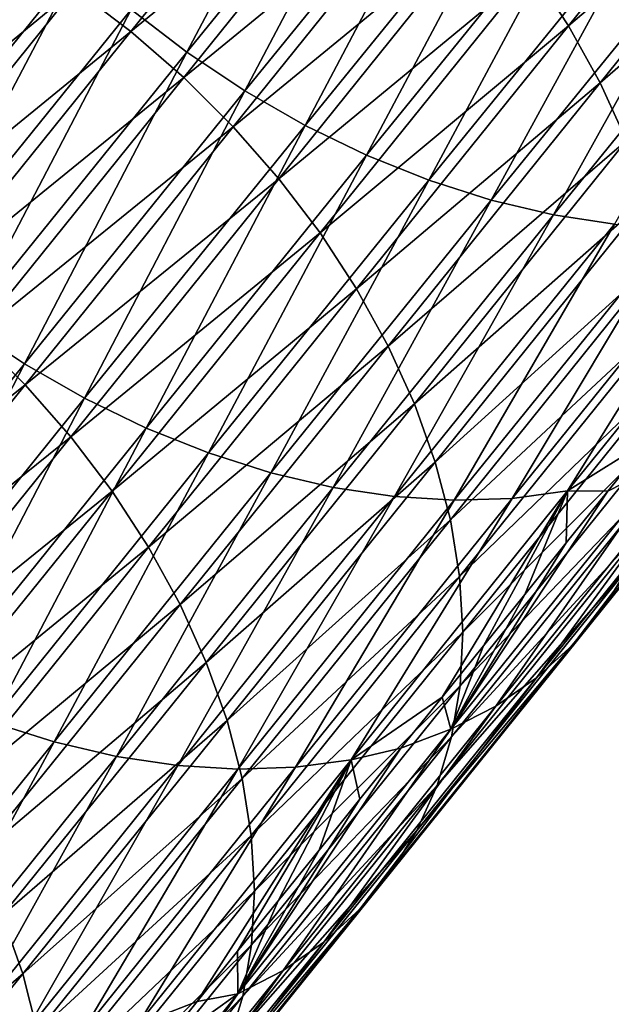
# Model space of a CAD drawing. Header units: millimetres. Extents: x -522 to 188, y -54 to 63.
# Tile 1000 of 1056: x 24.73 to 27.13, y -38.58 to -34.57. Entities that reach past the tile are written whole.
import ezdxf

# ---------------------------------------------------------------- set-up
doc = ezdxf.new("R2010")
doc.units = ezdxf.units.MM
doc.header["$LTSCALE"] = 65.185185
doc.layers.add('39', color=7, linetype='CONTINUOUS')
doc.layers.add('40', color=7, linetype='CONTINUOUS')

msp = doc.modelspace()

# ---------------------------------------------------------------- linework, layer by layer
at = {"layer": '39', "linetype": 'CONTINUOUS'}
for points in [[(27.8361, -33.5056, -30.54), (26.8095, -34.3669, -29.1213), (26.9585, -34.5944, -29.2091), (27.8361, -33.5056, -30.54)], [(27.8361, -33.5056, -30.54), (26.9585, -34.5944, -29.2091), (27.9649, -33.738, -30.6453), (27.8361, -33.5056, -30.54)], [(26.0397, -33.5468, -28.9577), (24.9505, -34.4443, -27.6514), (25.1777, -34.6175, -27.6436), (26.0397, -33.5468, -28.9577)], [(26.0397, -33.5468, -28.9577), (25.1777, -34.6175, -27.6436), (26.2548, -33.7346, -28.9695), (26.0397, -33.5468, -28.9577)], [(26.2548, -33.7346, -28.9695), (25.1777, -34.6175, -27.6436), (25.3929, -34.8053, -27.6554), (26.2548, -33.7346, -28.9695)], [(26.2548, -33.7346, -28.9695), (25.3929, -34.8053, -27.6554), (26.456, -33.935, -29.0009), (26.2548, -33.7346, -28.9695)], [(27.9649, -33.738, -30.6453), (26.9585, -34.5944, -29.2091), (27.0872, -34.8269, -29.3143), (27.9649, -33.738, -30.6453)], [(27.9649, -33.738, -30.6453), (27.0872, -34.8269, -29.3143), (28.0721, -33.9732, -30.7671), (27.9649, -33.738, -30.6453)], [(26.456, -33.935, -29.0009), (25.3929, -34.8053, -27.6554), (25.5941, -35.0058, -27.6868), (26.456, -33.935, -29.0009)], [(26.456, -33.935, -29.0009), (25.5941, -35.0058, -27.6868), (26.6415, -34.1465, -29.0517), (26.456, -33.935, -29.0009)], [(28.0721, -33.9732, -30.7671), (27.0872, -34.8269, -29.3143), (27.1944, -35.0622, -29.436), (28.0721, -33.9732, -30.7671)], [(26.6415, -34.1465, -29.0517), (25.5941, -35.0058, -27.6868), (25.7795, -35.2173, -27.7374), (26.6415, -34.1465, -29.0517)], [(26.6415, -34.1465, -29.0517), (25.7795, -35.2173, -27.7374), (26.8095, -34.3669, -29.1213), (26.6415, -34.1465, -29.0517)], [(24.7134, -34.2872, -27.6788), (23.8677, -35.3372, -26.3827), (24.9505, -34.4443, -27.6514), (24.7134, -34.2872, -27.6788)], [(26.8095, -34.3669, -29.1213), (25.7795, -35.2173, -27.7374), (25.9474, -35.4378, -27.8068), (26.8095, -34.3669, -29.1213)], [(26.8095, -34.3669, -29.1213), (25.9474, -35.4378, -27.8068), (26.9585, -34.5944, -29.2091), (26.8095, -34.3669, -29.1213)], [(24.9505, -34.4443, -27.6514), (23.8677, -35.3372, -26.3827), (24.1048, -35.4944, -26.3553), (24.9505, -34.4443, -27.6514)], [(24.9505, -34.4443, -27.6514), (24.1048, -35.4944, -26.3553), (25.1777, -34.6175, -27.6436), (24.9505, -34.4443, -27.6514)], [(26.9585, -34.5944, -29.2091), (25.9474, -35.4378, -27.8068), (26.0963, -35.6655, -27.8944), (26.9585, -34.5944, -29.2091)], [(26.9585, -34.5944, -29.2091), (26.0963, -35.6655, -27.8944), (27.0872, -34.8269, -29.3143), (26.9585, -34.5944, -29.2091)], [(25.1777, -34.6175, -27.6436), (24.1048, -35.4944, -26.3553), (24.332, -35.6676, -26.3474), (25.1777, -34.6175, -27.6436)], [(25.1777, -34.6175, -27.6436), (24.332, -35.6676, -26.3474), (25.3929, -34.8053, -27.6554), (25.1777, -34.6175, -27.6436)], [(25.3929, -34.8053, -27.6554), (24.332, -35.6676, -26.3474), (24.547, -35.8554, -26.359), (25.3929, -34.8053, -27.6554)], [(25.3929, -34.8053, -27.6554), (24.547, -35.8554, -26.359), (25.5941, -35.0058, -27.6868), (25.3929, -34.8053, -27.6554)], [(27.0872, -34.8269, -29.3143), (26.0963, -35.6655, -27.8944), (26.2249, -35.8981, -27.9994), (27.0872, -34.8269, -29.3143)], [(27.0872, -34.8269, -29.3143), (26.2249, -35.8981, -27.9994), (27.1944, -35.0622, -29.436), (27.0872, -34.8269, -29.3143)], [(25.5941, -35.0058, -27.6868), (24.547, -35.8554, -26.359), (24.7481, -36.0561, -26.3902), (25.5941, -35.0058, -27.6868)], [(25.5941, -35.0058, -27.6868), (24.7481, -36.0561, -26.3902), (25.7795, -35.2173, -27.7374), (25.5941, -35.0058, -27.6868)], [(27.1944, -35.0622, -29.436), (26.2249, -35.8981, -27.9994), (26.3319, -36.1336, -28.1208), (27.1944, -35.0622, -29.436)], [(27.1944, -35.0622, -29.436), (26.3319, -36.1336, -28.1208), (27.2792, -35.2982, -29.573), (27.1944, -35.0622, -29.436)], [(25.7795, -35.2173, -27.7374), (24.7481, -36.0561, -26.3902), (24.9334, -36.2678, -26.4406), (25.7795, -35.2173, -27.7374)], [(25.7795, -35.2173, -27.7374), (24.9334, -36.2678, -26.4406), (25.9474, -35.4378, -27.8068), (25.7795, -35.2173, -27.7374)], [(27.2792, -35.2982, -29.573), (26.3319, -36.1336, -28.1208), (26.4165, -36.3699, -28.2575), (27.2792, -35.2982, -29.573)], [(27.2792, -35.2982, -29.573), (26.4165, -36.3699, -28.2575), (27.3407, -35.5328, -29.7241), (27.2792, -35.2982, -29.573)], [(25.9474, -35.4378, -27.8068), (24.9334, -36.2678, -26.4406), (25.1011, -36.4886, -26.5097), (25.9474, -35.4378, -27.8068)], [(25.9474, -35.4378, -27.8068), (25.1011, -36.4886, -26.5097), (26.0963, -35.6655, -27.8944), (25.9474, -35.4378, -27.8068)], [(27.3407, -35.5328, -29.7241), (26.4165, -36.3699, -28.2575), (26.4778, -36.6048, -28.4083), (27.3407, -35.5328, -29.7241)], [(27.3407, -35.5328, -29.7241), (26.4778, -36.6048, -28.4083), (27.3784, -35.7638, -29.888), (27.3407, -35.5328, -29.7241)], [(26.0963, -35.6655, -27.8944), (25.1011, -36.4886, -26.5097), (25.2498, -36.7165, -26.597), (26.0963, -35.6655, -27.8944)], [(26.0963, -35.6655, -27.8944), (25.2498, -36.7165, -26.597), (26.2249, -35.8981, -27.9994), (26.0963, -35.6655, -27.8944)], [(27.3784, -35.7638, -29.888), (26.4778, -36.6048, -28.4083), (26.5153, -36.8361, -28.5718), (27.3784, -35.7638, -29.888)], [(27.3784, -35.7638, -29.888), (26.5153, -36.8361, -28.5718), (27.392, -35.9892, -30.0632), (27.3784, -35.7638, -29.888)], [(24.547, -35.8554, -26.359), (23.7177, -36.8827, -25.0814), (24.7481, -36.0561, -26.3902), (24.547, -35.8554, -26.359)], [(27.9806, -35.8716, -32.3832), (27.2059, -36.7946, -30.8434), (27.1013, -36.9627, -31.0495), (27.9806, -35.8716, -32.3832)], [(27.9806, -35.8716, -32.3832), (27.1013, -36.9627, -31.0495), (27.8547, -36.0228, -32.5904), (27.9806, -35.8716, -32.3832)], [(26.2249, -35.8981, -27.9994), (25.2498, -36.7165, -26.597), (25.3781, -36.9494, -26.7016), (26.2249, -35.8981, -27.9994)], [(26.2249, -35.8981, -27.9994), (25.3781, -36.9494, -26.7016), (26.3319, -36.1336, -28.1208), (26.2249, -35.8981, -27.9994)], [(27.392, -35.9892, -30.0632), (26.5153, -36.8361, -28.5718), (26.5286, -37.0619, -28.7466), (27.392, -35.9892, -30.0632)], [(27.392, -35.9892, -30.0632), (26.5286, -37.0619, -28.7466), (27.3813, -36.2069, -30.248), (27.392, -35.9892, -30.0632)], [(27.8547, -36.0228, -32.5904), (26.9751, -37.1143, -31.2563), (27.7083, -36.1562, -32.7965), (27.8547, -36.0228, -32.5904)], [(27.8547, -36.0228, -32.5904), (27.1013, -36.9627, -31.0495), (26.9751, -37.1143, -31.2563), (27.8547, -36.0228, -32.5904)], [(24.7481, -36.0561, -26.3902), (23.7177, -36.8827, -25.0814), (23.9186, -37.0836, -25.1123), (24.7481, -36.0561, -26.3902)], [(24.7481, -36.0561, -26.3902), (23.9186, -37.0836, -25.1123), (24.9334, -36.2678, -26.4406), (24.7481, -36.0561, -26.3902)], [(26.3319, -36.1336, -28.1208), (25.3781, -36.9494, -26.7016), (25.4849, -37.1853, -26.8225), (26.3319, -36.1336, -28.1208)], [(26.3319, -36.1336, -28.1208), (25.4849, -37.1853, -26.8225), (26.4165, -36.3699, -28.2575), (26.3319, -36.1336, -28.1208)], [(27.7083, -36.1562, -32.7965), (26.8285, -37.248, -31.4619), (27.5428, -36.2704, -32.9995), (27.7083, -36.1562, -32.7965)], [(27.7083, -36.1562, -32.7965), (26.9751, -37.1143, -31.2563), (26.8285, -37.248, -31.4619), (27.7083, -36.1562, -32.7965)], [(27.3813, -36.2069, -30.248), (26.5286, -37.0619, -28.7466), (26.5177, -37.2799, -28.931), (27.3813, -36.2069, -30.248)], [(27.3813, -36.2069, -30.248), (26.5177, -37.2799, -28.931), (27.3465, -36.415, -30.4408), (27.3813, -36.2069, -30.248)], [(24.9334, -36.2678, -26.4406), (23.9186, -37.0836, -25.1123), (24.1036, -37.2956, -25.1622), (24.9334, -36.2678, -26.4406)], [(24.9334, -36.2678, -26.4406), (24.1036, -37.2956, -25.1622), (25.1011, -36.4886, -26.5097), (24.9334, -36.2678, -26.4406)], [(26.8285, -37.248, -31.4619), (26.6627, -37.3626, -31.6645), (27.5428, -36.2704, -32.9995), (26.8285, -37.248, -31.4619)], [(26.6627, -37.3626, -31.6645), (27.3597, -36.3645, -33.1977), (27.5428, -36.2704, -32.9995), (26.6627, -37.3626, -31.6645)], [(27.1191, -36.489, -33.3261), (27.2891, -36.2783, -33.5832), (27.3597, -36.3645, -33.1977), (27.1191, -36.489, -33.3261)], [(26.4165, -36.3699, -28.2575), (25.4849, -37.1853, -26.8225), (25.5692, -37.4219, -26.9588), (26.4165, -36.3699, -28.2575)], [(26.4165, -36.3699, -28.2575), (25.5692, -37.4219, -26.9588), (26.4778, -36.6048, -28.4083), (26.4165, -36.3699, -28.2575)], [(26.4793, -37.457, -31.8623), (27.3597, -36.3645, -33.1977), (26.6627, -37.3626, -31.6645), (26.4793, -37.457, -31.8623)], [(26.4793, -37.457, -31.8623), (27.1191, -36.489, -33.3261), (27.3597, -36.3645, -33.1977), (26.4793, -37.457, -31.8623)], [(27.3465, -36.415, -30.4408), (26.5177, -37.2799, -28.931), (26.4826, -37.4883, -29.1233), (27.3465, -36.415, -30.4408)], [(27.3465, -36.415, -30.4408), (26.4826, -37.4883, -29.1233), (27.2878, -36.6114, -30.6399), (27.3465, -36.415, -30.4408)], [(25.1011, -36.4886, -26.5097), (24.1036, -37.2956, -25.1622), (24.271, -37.5168, -25.2309), (25.1011, -36.4886, -26.5097)], [(25.1011, -36.4886, -26.5097), (24.271, -37.5168, -25.2309), (25.2498, -36.7165, -26.597), (25.1011, -36.4886, -26.5097)], [(26.9496, -36.6992, -33.0695), (27.1191, -36.489, -33.3261), (26.4793, -37.457, -31.8623), (26.9496, -36.6992, -33.0695)], [(26.4778, -36.6048, -28.4083), (25.5692, -37.4219, -26.9588), (25.6302, -37.6572, -27.1091), (26.4778, -36.6048, -28.4083)], [(26.4778, -36.6048, -28.4083), (25.6302, -37.6572, -27.1091), (26.5153, -36.8361, -28.5718), (26.4778, -36.6048, -28.4083)], [(27.2878, -36.6114, -30.6399), (26.4236, -37.6852, -29.3219), (27.2059, -36.7946, -30.8434), (27.2878, -36.6114, -30.6399)], [(27.2878, -36.6114, -30.6399), (26.4826, -37.4883, -29.1233), (26.4236, -37.6852, -29.3219), (27.2878, -36.6114, -30.6399)], [(25.2498, -36.7165, -26.597), (24.271, -37.5168, -25.2309), (24.4194, -37.7451, -25.3176), (25.2498, -36.7165, -26.597)], [(25.2498, -36.7165, -26.597), (24.4194, -37.7451, -25.3176), (25.3781, -36.9494, -26.7016), (25.2498, -36.7165, -26.597)], [(26.7806, -36.9089, -32.8134), (26.9496, -36.6992, -33.0695), (26.4793, -37.457, -31.8623), (26.7806, -36.9089, -32.8134)], [(27.2059, -36.7946, -30.8434), (26.4236, -37.6852, -29.3219), (26.3413, -37.8688, -29.5249), (27.2059, -36.7946, -30.8434)], [(27.2059, -36.7946, -30.8434), (26.3413, -37.8688, -29.5249), (27.1013, -36.9627, -31.0495), (27.2059, -36.7946, -30.8434)], [(26.5153, -36.8361, -28.5718), (25.6302, -37.6572, -27.1091), (25.6673, -37.889, -27.272), (26.5153, -36.8361, -28.5718)], [(26.5153, -36.8361, -28.5718), (25.6673, -37.889, -27.272), (26.5286, -37.0619, -28.7466), (26.5153, -36.8361, -28.5718)], [(26.6122, -37.118, -32.5578), (26.7806, -36.9089, -32.8134), (26.4793, -37.457, -31.8623), (26.6122, -37.118, -32.5578)], [(25.3781, -36.9494, -26.7016), (24.4194, -37.7451, -25.3176), (24.5474, -37.9785, -25.4216), (25.3781, -36.9494, -26.7016)], [(25.3781, -36.9494, -26.7016), (24.5474, -37.9785, -25.4216), (25.4849, -37.1853, -26.8225), (25.3781, -36.9494, -26.7016)], [(27.1013, -36.9627, -31.0495), (26.3413, -37.8688, -29.5249), (26.2364, -38.0373, -29.7305), (27.1013, -36.9627, -31.0495)], [(27.1013, -36.9627, -31.0495), (26.2364, -38.0373, -29.7305), (26.9751, -37.1143, -31.2563), (27.1013, -36.9627, -31.0495)], [(26.5286, -37.0619, -28.7466), (25.6673, -37.889, -27.272), (25.6803, -38.1152, -27.4462), (26.5286, -37.0619, -28.7466)], [(26.5286, -37.0619, -28.7466), (25.6803, -38.1152, -27.4462), (26.5177, -37.2799, -28.931), (26.5286, -37.0619, -28.7466)], [(26.9751, -37.1143, -31.2563), (26.1099, -38.1893, -29.9368), (26.8285, -37.248, -31.4619), (26.9751, -37.1143, -31.2563)], [(26.9751, -37.1143, -31.2563), (26.2364, -38.0373, -29.7305), (26.1099, -38.1893, -29.9368), (26.9751, -37.1143, -31.2563)], [(26.4442, -37.3265, -32.3027), (26.6122, -37.118, -32.5578), (26.4793, -37.457, -31.8623), (26.4442, -37.3265, -32.3027)], [(25.4849, -37.1853, -26.8225), (24.5474, -37.9785, -25.4216), (24.6538, -38.2148, -25.542), (25.4849, -37.1853, -26.8225)], [(25.4849, -37.1853, -26.8225), (24.6538, -38.2148, -25.542), (25.5692, -37.4219, -26.9588), (25.4849, -37.1853, -26.8225)], [(26.8285, -37.248, -31.4619), (25.963, -38.3234, -30.1419), (26.6627, -37.3626, -31.6645), (26.8285, -37.248, -31.4619)], [(26.8285, -37.248, -31.4619), (26.1099, -38.1893, -29.9368), (25.963, -38.3234, -30.1419), (26.8285, -37.248, -31.4619)], [(26.5177, -37.2799, -28.931), (25.6803, -38.1152, -27.4462), (25.669, -38.3337, -27.63), (26.5177, -37.2799, -28.931)], [(26.5177, -37.2799, -28.931), (25.669, -38.3337, -27.63), (26.4826, -37.4883, -29.1233), (26.5177, -37.2799, -28.931)], [(26.2768, -37.5345, -32.0482), (26.4442, -37.3265, -32.3027), (26.4793, -37.457, -31.8623), (26.2768, -37.5345, -32.0482)], [(25.963, -38.3234, -30.1419), (25.7969, -38.4385, -30.344), (26.6627, -37.3626, -31.6645), (25.963, -38.3234, -30.1419)], [(25.7969, -38.4385, -30.344), (26.4793, -37.457, -31.8623), (26.6627, -37.3626, -31.6645), (25.7969, -38.4385, -30.344)], [(25.5692, -37.4219, -26.9588), (24.6538, -38.2148, -25.542), (24.7377, -38.452, -25.6776), (25.5692, -37.4219, -26.9588)], [(25.5692, -37.4219, -26.9588), (24.7377, -38.452, -25.6776), (25.6302, -37.6572, -27.1091), (25.5692, -37.4219, -26.9588)], [(25.6131, -38.5333, -30.5413), (26.4793, -37.457, -31.8623), (25.7969, -38.4385, -30.344), (25.6131, -38.5333, -30.5413)], [(25.6131, -38.5333, -30.5413), (26.2768, -37.5345, -32.0482), (26.4793, -37.457, -31.8623), (25.6131, -38.5333, -30.5413)], [(26.4826, -37.4883, -29.1233), (25.669, -38.3337, -27.63), (25.6335, -38.5426, -27.8218), (26.4826, -37.4883, -29.1233)], [(26.4826, -37.4883, -29.1233), (25.6335, -38.5426, -27.8218), (26.4236, -37.6852, -29.3219), (26.4826, -37.4883, -29.1233)], [(26.1099, -37.7418, -31.7942), (26.2768, -37.5345, -32.0482), (25.6131, -38.5333, -30.5413), (26.1099, -37.7418, -31.7942)], [(25.6302, -37.6572, -27.1091), (24.7377, -38.452, -25.6776), (24.7982, -38.6878, -25.8272), (25.6302, -37.6572, -27.1091)], [(25.6302, -37.6572, -27.1091), (24.7982, -38.6878, -25.8272), (25.6673, -37.889, -27.272), (25.6302, -37.6572, -27.1091)], [(26.4236, -37.6852, -29.3219), (25.5742, -38.74, -28.0198), (26.3413, -37.8688, -29.5249), (26.4236, -37.6852, -29.3219)], [(26.4236, -37.6852, -29.3219), (25.6335, -38.5426, -27.8218), (25.5742, -38.74, -28.0198), (26.4236, -37.6852, -29.3219)], [(25.9435, -37.9486, -31.5407), (26.1099, -37.7418, -31.7942), (25.6131, -38.5333, -30.5413), (25.9435, -37.9486, -31.5407)], [(25.6673, -37.889, -27.272), (24.7982, -38.6878, -25.8272), (24.8349, -38.9202, -25.9895), (25.6673, -37.889, -27.272)], [(25.6673, -37.889, -27.272), (24.8349, -38.9202, -25.9895), (25.6803, -38.1152, -27.4462), (25.6673, -37.889, -27.272)], [(26.3413, -37.8688, -29.5249), (25.5742, -38.74, -28.0198), (25.4915, -38.924, -28.2221), (26.3413, -37.8688, -29.5249)], [(26.3413, -37.8688, -29.5249), (25.4915, -38.924, -28.2221), (26.2364, -38.0373, -29.7305), (26.3413, -37.8688, -29.5249)], [(25.7776, -38.1547, -31.2878), (25.9435, -37.9486, -31.5407), (25.6131, -38.5333, -30.5413), (25.7776, -38.1547, -31.2878)], [(26.2364, -38.0373, -29.7305), (25.4915, -38.924, -28.2221), (25.3863, -39.0931, -28.4271), (26.2364, -38.0373, -29.7305)], [(26.2364, -38.0373, -29.7305), (25.3863, -39.0931, -28.4271), (26.1099, -38.1893, -29.9368), (26.2364, -38.0373, -29.7305)], [(25.6803, -38.1152, -27.4462), (24.8349, -38.9202, -25.9895), (24.8475, -39.147, -26.1629), (25.6803, -38.1152, -27.4462)], [(25.6803, -38.1152, -27.4462), (24.8475, -39.147, -26.1629), (25.669, -38.3337, -27.63), (25.6803, -38.1152, -27.4462)], [(25.6123, -38.3601, -31.0354), (25.7776, -38.1547, -31.2878), (25.6131, -38.5333, -30.5413), (25.6123, -38.3601, -31.0354)], [(24.6538, -38.2148, -25.542), (23.8389, -39.22, -24.2801), (24.7377, -38.452, -25.6776), (24.6538, -38.2148, -25.542)], [(26.1099, -38.1893, -29.9368), (25.2594, -39.2456, -28.6328), (25.963, -38.3234, -30.1419), (26.1099, -38.1893, -29.9368)], [(26.1099, -38.1893, -29.9368), (25.3863, -39.0931, -28.4271), (25.2594, -39.2456, -28.6328), (26.1099, -38.1893, -29.9368)], [(25.669, -38.3337, -27.63), (24.8475, -39.147, -26.1629), (24.8357, -39.3661, -26.346), (25.669, -38.3337, -27.63)], [(25.669, -38.3337, -27.63), (24.8357, -39.3661, -26.346), (25.6335, -38.5426, -27.8218), (25.669, -38.3337, -27.63)], [(25.963, -38.3234, -30.1419), (25.1121, -39.3802, -28.8374), (25.7969, -38.4385, -30.344), (25.963, -38.3234, -30.1419)], [(25.963, -38.3234, -30.1419), (25.2594, -39.2456, -28.6328), (25.1121, -39.3802, -28.8374), (25.963, -38.3234, -30.1419)], [(25.4475, -38.565, -30.7835), (25.6123, -38.3601, -31.0354), (25.6131, -38.5333, -30.5413), (25.4475, -38.565, -30.7835)], [(24.7377, -38.452, -25.6776), (23.8389, -39.22, -24.2801), (23.9222, -39.4578, -24.4149), (24.7377, -38.452, -25.6776)], [(24.7377, -38.452, -25.6776), (23.9222, -39.4578, -24.4149), (24.7982, -38.6878, -25.8272), (24.7377, -38.452, -25.6776)], [(25.1121, -39.3802, -28.8374), (24.9456, -39.4957, -29.0389), (25.7969, -38.4385, -30.344), (25.1121, -39.3802, -28.8374)], [(24.9456, -39.4957, -29.0389), (25.6131, -38.5333, -30.5413), (25.7969, -38.4385, -30.344), (24.9456, -39.4957, -29.0389)], [(24.7615, -39.591, -29.2357), (25.6131, -38.5333, -30.5413), (24.9456, -39.4957, -29.0389), (24.7615, -39.591, -29.2357)], [(24.7615, -39.591, -29.2357), (25.2832, -38.7691, -30.5322), (25.6131, -38.5333, -30.5413), (24.7615, -39.591, -29.2357)], [(25.2832, -38.7691, -30.5322), (25.4475, -38.565, -30.7835), (25.6131, -38.5333, -30.5413), (25.2832, -38.7691, -30.5322)], [(25.6335, -38.5426, -27.8218), (24.8357, -39.3661, -26.346), (24.7998, -39.5756, -26.537), (25.6335, -38.5426, -27.8218)], [(25.6335, -38.5426, -27.8218), (24.7998, -39.5756, -26.537), (25.5742, -38.74, -28.0198), (25.6335, -38.5426, -27.8218)]]:
    msp.add_3dface(points, dxfattribs=at)
at = {"layer": '40', "linetype": 'CONTINUOUS'}
for points in [[(26.0903, -33.406, -37.3604), (25.4055, -34.7025, -35.9848), (25.1787, -34.5289, -35.9931), (26.0903, -33.406, -37.3604)], [(26.3168, -33.5799, -37.3518), (25.4055, -34.7025, -35.9848), (26.0903, -33.406, -37.3604), (26.3168, -33.5799, -37.3518)], [(26.3168, -33.5799, -37.3518), (25.6422, -34.8601, -35.9568), (25.4055, -34.7025, -35.9848), (26.3168, -33.5799, -37.3518)], [(26.5533, -33.7379, -37.3234), (25.6422, -34.8601, -35.9568), (26.3168, -33.5799, -37.3518), (26.5533, -33.7379, -37.3234)], [(26.5533, -33.7379, -37.3234), (25.8867, -35.0004, -35.9094), (25.6422, -34.8601, -35.9568), (26.5533, -33.7379, -37.3234)], [(26.7975, -33.8784, -37.2756), (25.8867, -35.0004, -35.9094), (26.5533, -33.7379, -37.3234), (26.7975, -33.8784, -37.2756)], [(26.7975, -33.8784, -37.2756), (26.1367, -35.1219, -35.843), (25.8867, -35.0004, -35.9094), (26.7975, -33.8784, -37.2756)], [(27.0471, -34.0003, -37.2088), (26.1367, -35.1219, -35.843), (26.7975, -33.8784, -37.2756), (27.0471, -34.0003, -37.2088)], [(24.7628, -34.1401, -35.9504), (23.8649, -35.2512, -34.5961), (24.5775, -33.9285, -35.8999), (24.7628, -34.1401, -35.9504)], [(27.0471, -34.0003, -37.2088), (26.3899, -35.2236, -35.7582), (26.1367, -35.1219, -35.843), (27.0471, -34.0003, -37.2088)], [(27.3001, -34.1024, -37.1235), (26.3899, -35.2236, -35.7582), (27.0471, -34.0003, -37.2088), (27.3001, -34.1024, -37.1235)], [(27.3001, -34.1024, -37.1235), (26.6441, -35.3047, -35.6557), (26.3899, -35.2236, -35.7582), (27.3001, -34.1024, -37.1235)], [(27.554, -34.1838, -37.0206), (26.6441, -35.3047, -35.6557), (27.3001, -34.1024, -37.1235), (27.554, -34.1838, -37.0206)], [(24.7628, -34.1401, -35.9504), (24.0661, -35.4518, -34.6274), (23.8649, -35.2512, -34.5961), (24.7628, -34.1401, -35.9504)], [(24.9638, -34.3409, -35.9816), (24.0661, -35.4518, -34.6274), (24.7628, -34.1401, -35.9504), (24.9638, -34.3409, -35.9816)], [(27.554, -34.1838, -37.0206), (26.8969, -35.3642, -35.5365), (26.6441, -35.3047, -35.6557), (27.554, -34.1838, -37.0206)], [(27.8065, -34.2438, -36.901), (26.8969, -35.3642, -35.5365), (27.554, -34.1838, -37.0206), (27.8065, -34.2438, -36.901)], [(27.8065, -34.2438, -36.901), (27.1461, -35.4018, -35.4017), (26.8969, -35.3642, -35.5365), (27.8065, -34.2438, -36.901)], [(24.9638, -34.3409, -35.9816), (24.2811, -35.6396, -34.6391), (24.0661, -35.4518, -34.6274), (24.9638, -34.3409, -35.9816)], [(25.1787, -34.5289, -35.9931), (24.2811, -35.6396, -34.6391), (24.9638, -34.3409, -35.9816), (25.1787, -34.5289, -35.9931)], [(25.1787, -34.5289, -35.9931), (24.5082, -35.813, -34.6311), (24.2811, -35.6396, -34.6391), (25.1787, -34.5289, -35.9931)], [(25.4055, -34.7025, -35.9848), (24.5082, -35.813, -34.6311), (25.1787, -34.5289, -35.9931), (25.4055, -34.7025, -35.9848)], [(25.4055, -34.7025, -35.9848), (24.7451, -35.9704, -34.6035), (24.5082, -35.813, -34.6311), (25.4055, -34.7025, -35.9848)], [(25.6422, -34.8601, -35.9568), (24.7451, -35.9704, -34.6035), (25.4055, -34.7025, -35.9848), (25.6422, -34.8601, -35.9568)], [(25.6422, -34.8601, -35.9568), (24.9898, -36.1103, -34.5564), (24.7451, -35.9704, -34.6035), (25.6422, -34.8601, -35.9568)], [(25.8867, -35.0004, -35.9094), (24.9898, -36.1103, -34.5564), (25.6422, -34.8601, -35.9568), (25.8867, -35.0004, -35.9094)], [(25.8867, -35.0004, -35.9094), (25.24, -36.2316, -34.4903), (24.9898, -36.1103, -34.5564), (25.8867, -35.0004, -35.9094)], [(26.1367, -35.1219, -35.843), (25.24, -36.2316, -34.4903), (25.8867, -35.0004, -35.9094), (26.1367, -35.1219, -35.843)], [(26.1367, -35.1219, -35.843), (25.4934, -36.333, -34.4058), (25.24, -36.2316, -34.4903), (26.1367, -35.1219, -35.843)], [(26.3899, -35.2236, -35.7582), (25.4934, -36.333, -34.4058), (26.1367, -35.1219, -35.843), (26.3899, -35.2236, -35.7582)], [(26.3899, -35.2236, -35.7582), (25.7479, -36.4137, -34.3037), (25.4934, -36.333, -34.4058), (26.3899, -35.2236, -35.7582)], [(26.6441, -35.3047, -35.6557), (25.7479, -36.4137, -34.3037), (26.3899, -35.2236, -35.7582), (26.6441, -35.3047, -35.6557)], [(26.6441, -35.3047, -35.6557), (26.001, -36.4729, -34.1849), (25.7479, -36.4137, -34.3037), (26.6441, -35.3047, -35.6557)], [(26.8969, -35.3642, -35.5365), (26.001, -36.4729, -34.1849), (26.6441, -35.3047, -35.6557), (26.8969, -35.3642, -35.5365)], [(26.8969, -35.3642, -35.5365), (26.2504, -36.5102, -34.0505), (26.001, -36.4729, -34.1849), (26.8969, -35.3642, -35.5365)], [(27.1461, -35.4018, -35.4017), (26.2504, -36.5102, -34.0505), (26.8969, -35.3642, -35.5365), (27.1461, -35.4018, -35.4017)], [(27.1461, -35.4018, -35.4017), (26.4939, -36.5251, -33.9017), (26.2504, -36.5102, -34.0505), (27.1461, -35.4018, -35.4017)], [(27.3893, -35.4171, -35.2525), (26.4939, -36.5251, -33.9017), (27.1461, -35.4018, -35.4017), (27.3893, -35.4171, -35.2525)], [(27.6244, -35.4099, -35.0903), (26.7293, -36.5175, -33.7399), (27.3893, -35.4171, -35.2525), (27.6244, -35.4099, -35.0903)], [(27.6244, -35.4099, -35.0903), (26.9545, -36.4875, -33.5665), (26.7293, -36.5175, -33.7399), (27.6244, -35.4099, -35.0903)], [(27.8493, -35.3803, -34.9164), (26.9545, -36.4875, -33.5665), (27.6244, -35.4099, -35.0903), (27.8493, -35.3803, -34.9164)], [(27.8493, -35.3803, -34.9164), (27.2891, -36.2783, -33.5832), (26.9545, -36.4875, -33.5665), (27.8493, -35.3803, -34.9164)], [(27.3893, -35.4171, -35.2525), (26.7293, -36.5175, -33.7399), (26.4939, -36.5251, -33.9017), (27.3893, -35.4171, -35.2525)], [(24.7451, -35.9704, -34.6035), (23.8621, -37.0663, -33.2641), (24.5082, -35.813, -34.6311), (24.7451, -35.9704, -34.6035)], [(24.7451, -35.9704, -34.6035), (24.107, -37.2061, -33.2173), (23.8621, -37.0663, -33.2641), (24.7451, -35.9704, -34.6035)], [(24.9898, -36.1103, -34.5564), (24.107, -37.2061, -33.2173), (24.7451, -35.9704, -34.6035), (24.9898, -36.1103, -34.5564)], [(24.9898, -36.1103, -34.5564), (24.3573, -37.3271, -33.1514), (24.107, -37.2061, -33.2173), (24.9898, -36.1103, -34.5564)], [(25.24, -36.2316, -34.4903), (24.3573, -37.3271, -33.1514), (24.9898, -36.1103, -34.5564), (25.24, -36.2316, -34.4903)], [(25.24, -36.2316, -34.4903), (24.611, -37.4282, -33.0673), (24.3573, -37.3271, -33.1514), (25.24, -36.2316, -34.4903)], [(25.4934, -36.333, -34.4058), (24.611, -37.4282, -33.0673), (25.24, -36.2316, -34.4903), (25.4934, -36.333, -34.4058)], [(27.2891, -36.2783, -33.5832), (27.1191, -36.489, -33.3261), (26.9545, -36.4875, -33.5665), (27.2891, -36.2783, -33.5832)], [(25.4934, -36.333, -34.4058), (24.8657, -37.5086, -32.9655), (24.611, -37.4282, -33.0673), (25.4934, -36.333, -34.4058)], [(25.7479, -36.4137, -34.3037), (24.8657, -37.5086, -32.9655), (25.4934, -36.333, -34.4058), (25.7479, -36.4137, -34.3037)], [(25.7479, -36.4137, -34.3037), (25.119, -37.5676, -32.8471), (24.8657, -37.5086, -32.9655), (25.7479, -36.4137, -34.3037)], [(26.001, -36.4729, -34.1849), (25.119, -37.5676, -32.8471), (25.7479, -36.4137, -34.3037), (26.001, -36.4729, -34.1849)], [(26.001, -36.4729, -34.1849), (25.3687, -37.6045, -32.713), (25.119, -37.5676, -32.8471), (26.001, -36.4729, -34.1849)], [(26.2504, -36.5102, -34.0505), (25.3687, -37.6045, -32.713), (26.001, -36.4729, -34.1849), (26.2504, -36.5102, -34.0505)], [(26.9545, -36.4875, -33.5665), (26.0735, -37.5808, -32.2302), (26.7293, -36.5175, -33.7399), (26.9545, -36.4875, -33.5665)], [(26.9545, -36.4875, -33.5665), (26.4442, -37.3265, -32.3027), (26.0735, -37.5808, -32.2302), (26.9545, -36.4875, -33.5665)], [(26.6122, -37.118, -32.5578), (26.4442, -37.3265, -32.3027), (26.9545, -36.4875, -33.5665), (26.6122, -37.118, -32.5578)], [(26.7806, -36.9089, -32.8134), (26.6122, -37.118, -32.5578), (26.9545, -36.4875, -33.5665), (26.7806, -36.9089, -32.8134)], [(26.9496, -36.6992, -33.0695), (26.7806, -36.9089, -32.8134), (26.9545, -36.4875, -33.5665), (26.9496, -36.6992, -33.0695)], [(27.1191, -36.489, -33.3261), (26.9496, -36.6992, -33.0695), (26.9545, -36.4875, -33.5665), (27.1191, -36.489, -33.3261)], [(26.2504, -36.5102, -34.0505), (25.6124, -37.6191, -32.5646), (25.3687, -37.6045, -32.713), (26.2504, -36.5102, -34.0505)], [(26.4939, -36.5251, -33.9017), (25.6124, -37.6191, -32.5646), (26.2504, -36.5102, -34.0505), (26.4939, -36.5251, -33.9017)], [(26.4939, -36.5251, -33.9017), (25.8481, -37.6112, -32.4032), (25.6124, -37.6191, -32.5646), (26.4939, -36.5251, -33.9017)], [(26.7293, -36.5175, -33.7399), (25.8481, -37.6112, -32.4032), (26.4939, -36.5251, -33.9017), (26.7293, -36.5175, -33.7399)], [(26.7293, -36.5175, -33.7399), (26.0735, -37.5808, -32.2302), (25.8481, -37.6112, -32.4032), (26.7293, -36.5175, -33.7399)], [(26.4442, -37.3265, -32.3027), (26.2768, -37.5345, -32.0482), (26.0735, -37.5808, -32.2302), (26.4442, -37.3265, -32.3027)], [(24.8657, -37.5086, -32.9655), (23.9977, -38.5873, -31.6418), (24.611, -37.4282, -33.0673), (24.8657, -37.5086, -32.9655)], [(24.8657, -37.5086, -32.9655), (24.2512, -38.6459, -31.5237), (23.9977, -38.5873, -31.6418), (24.8657, -37.5086, -32.9655)], [(25.119, -37.5676, -32.8471), (24.2512, -38.6459, -31.5237), (24.8657, -37.5086, -32.9655), (25.119, -37.5676, -32.8471)], [(26.2768, -37.5345, -32.0482), (26.1099, -37.7418, -31.7942), (26.0735, -37.5808, -32.2302), (26.2768, -37.5345, -32.0482)], [(25.119, -37.5676, -32.8471), (24.5011, -38.6826, -31.39), (24.2512, -38.6459, -31.5237), (25.119, -37.5676, -32.8471)], [(25.3687, -37.6045, -32.713), (24.5011, -38.6826, -31.39), (25.119, -37.5676, -32.8471), (25.3687, -37.6045, -32.713)], [(25.3687, -37.6045, -32.713), (24.7452, -38.6968, -31.2419), (24.5011, -38.6826, -31.39), (25.3687, -37.6045, -32.713)], [(25.6124, -37.6191, -32.5646), (24.7452, -38.6968, -31.2419), (25.3687, -37.6045, -32.713), (25.6124, -37.6191, -32.5646)], [(25.8481, -37.6112, -32.4032), (24.9811, -38.6886, -31.0809), (25.6124, -37.6191, -32.5646), (25.8481, -37.6112, -32.4032)], [(25.8481, -37.6112, -32.4032), (25.2068, -38.6579, -30.9083), (24.9811, -38.6886, -31.0809), (25.8481, -37.6112, -32.4032)], [(26.0735, -37.5808, -32.2302), (25.2068, -38.6579, -30.9083), (25.8481, -37.6112, -32.4032), (26.0735, -37.5808, -32.2302)], [(26.0735, -37.5808, -32.2302), (25.4475, -38.565, -30.7835), (25.2068, -38.6579, -30.9083), (26.0735, -37.5808, -32.2302)], [(25.6123, -38.3601, -31.0354), (25.4475, -38.565, -30.7835), (26.0735, -37.5808, -32.2302), (25.6123, -38.3601, -31.0354)], [(25.7776, -38.1547, -31.2878), (25.6123, -38.3601, -31.0354), (26.0735, -37.5808, -32.2302), (25.7776, -38.1547, -31.2878)], [(25.9435, -37.9486, -31.5407), (25.7776, -38.1547, -31.2878), (26.0735, -37.5808, -32.2302), (25.9435, -37.9486, -31.5407)], [(26.1099, -37.7418, -31.7942), (25.9435, -37.9486, -31.5407), (26.0735, -37.5808, -32.2302), (26.1099, -37.7418, -31.7942)], [(25.6124, -37.6191, -32.5646), (24.9811, -38.6886, -31.0809), (24.7452, -38.6968, -31.2419), (25.6124, -37.6191, -32.5646)], [(25.4475, -38.565, -30.7835), (25.2832, -38.7691, -30.5322), (25.2068, -38.6579, -30.9083), (25.4475, -38.565, -30.7835)]]:
    msp.add_3dface(points, dxfattribs=at)

doc.saveas('drawing.dxf')
